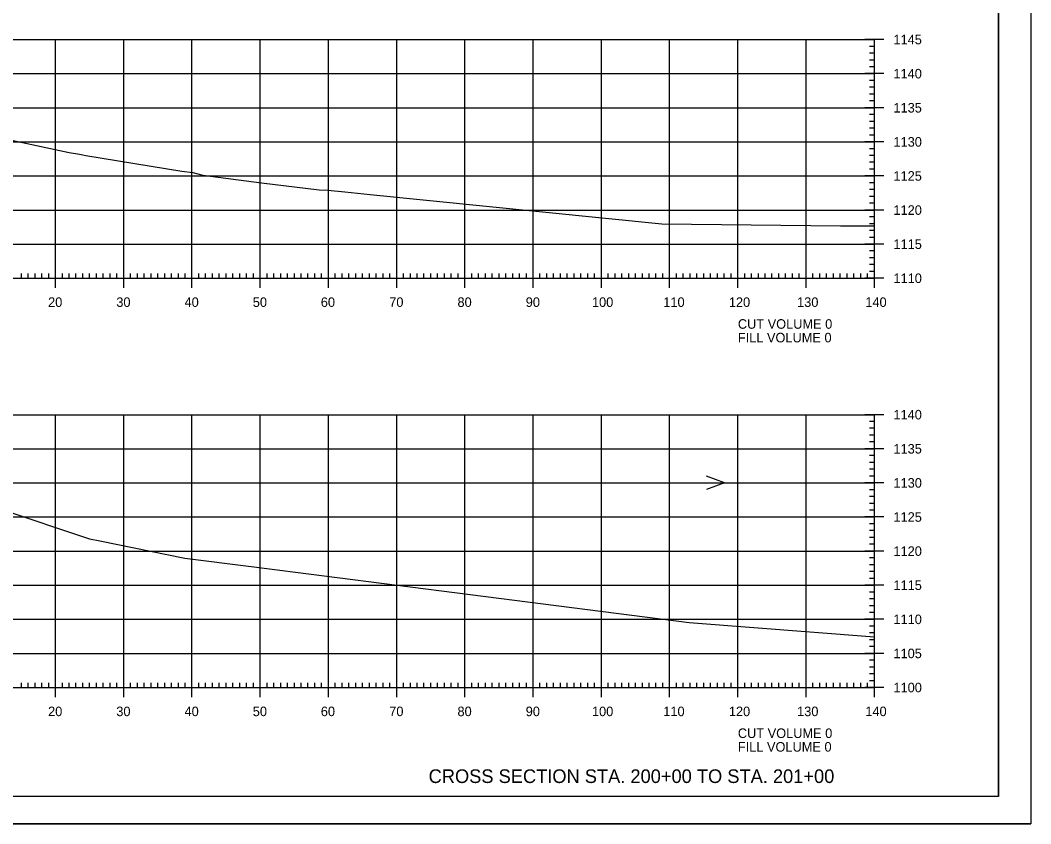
# Model space of a CAD drawing. Extents: x 1322838 to 1324533, y 339903 to 351025.
# Drawn here: x 1323718.5 to 1323866.6, y 350811.9 to 350929.8 of the extents above; entities that cross this region are included whole.
import ezdxf

# ---------------------------------------------------------------- set-up
doc = ezdxf.new("R2010")
doc.units = 0
for name, color, linetype in [('R_Axis', 7, 'Continuous'), ('R_Axis Annot', 7, 'Continuous'), ('R_Draft', 7, 'Continuous'), ('R_Exist Surface', 7, 'Continuous'), ('R_Grid', 7, 'Continuous'), ('R_No Plot', 7, 'Continuous'), ('R_Water Annot', 7, 'Continuous')]:
    doc.layers.add(name, color=color, linetype=linetype)

msp = doc.modelspace()

# ---------------------------------------------------------------- linework, layer by layer
at = {"layer": 'R_Axis'}
for p, q in [((1323845.12, 350926.92), (1323842.32, 350926.92)), ((1323843.72, 350925.92), (1323843.02, 350925.92)), ((1323843.72, 350891.92), (1323843.72, 350926.92)), ((1323843.72, 350924.92), (1323843.02, 350924.92)), ((1323843.72, 350923.92), (1323843.02, 350923.92)), ((1323843.72, 350922.92), (1323843.02, 350922.92)), ((1323845.12, 350921.92), (1323842.32, 350921.92)), ((1323843.72, 350920.92), (1323843.02, 350920.92)), ((1323843.72, 350919.92), (1323843.02, 350919.92)), ((1323843.72, 350918.92), (1323843.02, 350918.92)), ((1323845.12, 350916.92), (1323842.32, 350916.92)), ((1323843.72, 350917.92), (1323843.02, 350917.92)), ((1323843.72, 350915.92), (1323843.02, 350915.92)), ((1323843.72, 350914.92), (1323843.02, 350914.92)), ((1323843.72, 350913.92), (1323843.02, 350913.92)), ((1323843.72, 350912.92), (1323843.02, 350912.92)), ((1323845.12, 350911.92), (1323842.32, 350911.92)), ((1323843.72, 350910.92), (1323843.02, 350910.92)), ((1323843.72, 350909.92), (1323843.02, 350909.92)), ((1323843.72, 350908.92), (1323843.02, 350908.92)), ((1323845.12, 350906.92), (1323842.32, 350906.92)), ((1323843.72, 350907.92), (1323843.02, 350907.92)), ((1323843.72, 350905.92), (1323843.02, 350905.92)), ((1323843.72, 350904.92), (1323843.02, 350904.92)), ((1323843.72, 350903.92), (1323843.02, 350903.92)), ((1323843.72, 350902.92), (1323843.02, 350902.92)), ((1323845.12, 350901.92), (1323842.32, 350901.92)), ((1323843.72, 350900.92), (1323843.02, 350900.92)), ((1323843.72, 350899.92), (1323843.02, 350899.92)), ((1323843.72, 350898.92), (1323843.02, 350898.92)), ((1323843.72, 350897.92), (1323843.02, 350897.92)), ((1323845.12, 350896.92), (1323842.32, 350896.92)), ((1323843.72, 350895.92), (1323843.02, 350895.92)), ((1323843.72, 350894.92), (1323843.02, 350894.92)), ((1323723.72, 350890.52), (1323723.72, 350893.32)), ((1323733.72, 350890.52), (1323733.72, 350893.32)), ((1323743.72, 350890.52), (1323743.72, 350893.32)), ((1323753.72, 350890.52), (1323753.72, 350893.32)), ((1323763.72, 350890.52), (1323763.72, 350893.32)), ((1323773.72, 350890.52), (1323773.72, 350893.32)), ((1323783.72, 350890.52), (1323783.72, 350893.32)), ((1323793.72, 350890.52), (1323793.72, 350893.32)), ((1323803.72, 350890.52), (1323803.72, 350893.32)), ((1323813.72, 350890.52), (1323813.72, 350893.32)), ((1323823.72, 350890.52), (1323823.72, 350893.32)), ((1323833.72, 350890.52), (1323833.72, 350893.32)), ((1323843.72, 350893.92), (1323843.02, 350893.92)), ((1323843.72, 350890.52), (1323843.72, 350893.32)), ((1323563.72, 350891.92), (1323843.72, 350891.92)), ((1323718.72, 350891.92), (1323718.72, 350892.62)), ((1323719.72, 350891.92), (1323719.72, 350892.62)), ((1323720.72, 350891.92), (1323720.72, 350892.62)), ((1323721.72, 350891.92), (1323721.72, 350892.62)), ((1323722.72, 350891.92), (1323722.72, 350892.62)), ((1323724.72, 350891.92), (1323724.72, 350892.62)), ((1323725.72, 350891.92), (1323725.72, 350892.62)), ((1323726.72, 350891.92), (1323726.72, 350892.62)), ((1323727.72, 350891.92), (1323727.72, 350892.62)), ((1323728.72, 350891.92), (1323728.72, 350892.62)), ((1323729.72, 350891.92), (1323729.72, 350892.62)), ((1323730.72, 350891.92), (1323730.72, 350892.62)), ((1323731.72, 350891.92), (1323731.72, 350892.62)), ((1323732.72, 350891.92), (1323732.72, 350892.62)), ((1323734.72, 350891.92), (1323734.72, 350892.62)), ((1323735.72, 350891.92), (1323735.72, 350892.62)), ((1323736.72, 350891.92), (1323736.72, 350892.62)), ((1323737.72, 350891.92), (1323737.72, 350892.62)), ((1323738.72, 350891.92), (1323738.72, 350892.62)), ((1323739.72, 350891.92), (1323739.72, 350892.62)), ((1323740.72, 350891.92), (1323740.72, 350892.62)), ((1323741.72, 350891.92), (1323741.72, 350892.62)), ((1323742.72, 350891.92), (1323742.72, 350892.62)), ((1323744.72, 350891.92), (1323744.72, 350892.62)), ((1323745.72, 350891.92), (1323745.72, 350892.62)), ((1323746.72, 350891.92), (1323746.72, 350892.62)), ((1323747.72, 350891.92), (1323747.72, 350892.62)), ((1323748.72, 350891.92), (1323748.72, 350892.62)), ((1323749.72, 350891.92), (1323749.72, 350892.62)), ((1323750.72, 350891.92), (1323750.72, 350892.62)), ((1323751.72, 350891.92), (1323751.72, 350892.62)), ((1323752.72, 350891.92), (1323752.72, 350892.62)), ((1323754.72, 350891.92), (1323754.72, 350892.62)), ((1323755.72, 350891.92), (1323755.72, 350892.62)), ((1323756.72, 350891.92), (1323756.72, 350892.62)), ((1323757.72, 350891.92), (1323757.72, 350892.62)), ((1323758.72, 350891.92), (1323758.72, 350892.62)), ((1323759.72, 350891.92), (1323759.72, 350892.62)), ((1323760.72, 350891.92), (1323760.72, 350892.62)), ((1323761.72, 350891.92), (1323761.72, 350892.62)), ((1323762.72, 350891.92), (1323762.72, 350892.62)), ((1323764.72, 350891.92), (1323764.72, 350892.62)), ((1323765.72, 350891.92), (1323765.72, 350892.62)), ((1323766.72, 350891.92), (1323766.72, 350892.62)), ((1323767.72, 350891.92), (1323767.72, 350892.62)), ((1323768.72, 350891.92), (1323768.72, 350892.62)), ((1323769.72, 350891.92), (1323769.72, 350892.62)), ((1323770.72, 350891.92), (1323770.72, 350892.62)), ((1323771.72, 350891.92), (1323771.72, 350892.62)), ((1323772.72, 350891.92), (1323772.72, 350892.62)), ((1323774.72, 350891.92), (1323774.72, 350892.62)), ((1323775.72, 350891.92), (1323775.72, 350892.62)), ((1323776.72, 350891.92), (1323776.72, 350892.62)), ((1323777.72, 350891.92), (1323777.72, 350892.62)), ((1323778.72, 350891.92), (1323778.72, 350892.62)), ((1323779.72, 350891.92), (1323779.72, 350892.62)), ((1323780.72, 350891.92), (1323780.72, 350892.62)), ((1323781.72, 350891.92), (1323781.72, 350892.62)), ((1323782.72, 350891.92), (1323782.72, 350892.62)), ((1323784.72, 350891.92), (1323784.72, 350892.62)), ((1323785.72, 350891.92), (1323785.72, 350892.62)), ((1323786.72, 350891.92), (1323786.72, 350892.62)), ((1323787.72, 350891.92), (1323787.72, 350892.62)), ((1323788.72, 350891.92), (1323788.72, 350892.62)), ((1323789.72, 350891.92), (1323789.72, 350892.62)), ((1323790.72, 350891.92), (1323790.72, 350892.62)), ((1323791.72, 350891.92), (1323791.72, 350892.62)), ((1323792.72, 350891.92), (1323792.72, 350892.62)), ((1323794.72, 350891.92), (1323794.72, 350892.62)), ((1323795.72, 350891.92), (1323795.72, 350892.62)), ((1323796.72, 350891.92), (1323796.72, 350892.62)), ((1323797.72, 350891.92), (1323797.72, 350892.62)), ((1323798.72, 350891.92), (1323798.72, 350892.62)), ((1323799.72, 350891.92), (1323799.72, 350892.62)), ((1323800.72, 350891.92), (1323800.72, 350892.62)), ((1323801.72, 350891.92), (1323801.72, 350892.62)), ((1323802.72, 350891.92), (1323802.72, 350892.62)), ((1323804.72, 350891.92), (1323804.72, 350892.62)), ((1323805.72, 350891.92), (1323805.72, 350892.62)), ((1323806.72, 350891.92), (1323806.72, 350892.62)), ((1323807.72, 350891.92), (1323807.72, 350892.62)), ((1323808.72, 350891.92), (1323808.72, 350892.62)), ((1323809.72, 350891.92), (1323809.72, 350892.62)), ((1323810.72, 350891.92), (1323810.72, 350892.62)), ((1323811.72, 350891.92), (1323811.72, 350892.62)), ((1323812.72, 350891.92), (1323812.72, 350892.62)), ((1323814.72, 350891.92), (1323814.72, 350892.62)), ((1323815.72, 350891.92), (1323815.72, 350892.62)), ((1323816.72, 350891.92), (1323816.72, 350892.62)), ((1323817.72, 350891.92), (1323817.72, 350892.62)), ((1323818.72, 350891.92), (1323818.72, 350892.62)), ((1323819.72, 350891.92), (1323819.72, 350892.62)), ((1323820.72, 350891.92), (1323820.72, 350892.62)), ((1323821.72, 350891.92), (1323821.72, 350892.62)), ((1323822.72, 350891.92), (1323822.72, 350892.62)), ((1323824.72, 350891.92), (1323824.72, 350892.62)), ((1323825.72, 350891.92), (1323825.72, 350892.62)), ((1323826.72, 350891.92), (1323826.72, 350892.62)), ((1323827.72, 350891.92), (1323827.72, 350892.62)), ((1323828.72, 350891.92), (1323828.72, 350892.62)), ((1323829.72, 350891.92), (1323829.72, 350892.62)), ((1323830.72, 350891.92), (1323830.72, 350892.62)), ((1323831.72, 350891.92), (1323831.72, 350892.62)), ((1323832.72, 350891.92), (1323832.72, 350892.62)), ((1323834.72, 350891.92), (1323834.72, 350892.62)), ((1323835.72, 350891.92), (1323835.72, 350892.62)), ((1323836.72, 350891.92), (1323836.72, 350892.62)), ((1323837.72, 350891.92), (1323837.72, 350892.62)), ((1323838.72, 350891.92), (1323838.72, 350892.62)), ((1323839.72, 350891.92), (1323839.72, 350892.62)), ((1323840.72, 350891.92), (1323840.72, 350892.62)), ((1323841.72, 350891.92), (1323841.72, 350892.62)), ((1323845.12, 350891.92), (1323842.32, 350891.92)), ((1323842.72, 350891.92), (1323842.72, 350892.62)), ((1323843.72, 350892.92), (1323843.02, 350892.92)), ((1323845.12, 350871.92), (1323842.32, 350871.92)), ((1323843.72, 350831.92), (1323843.72, 350871.92)), ((1323843.72, 350870.92), (1323843.02, 350870.92)), ((1323843.72, 350869.92), (1323843.02, 350869.92)), ((1323843.72, 350868.92), (1323843.02, 350868.92)), ((1323845.12, 350866.92), (1323842.32, 350866.92)), ((1323843.72, 350867.92), (1323843.02, 350867.92)), ((1323843.72, 350865.92), (1323843.02, 350865.92)), ((1323843.72, 350864.92), (1323843.02, 350864.92)), ((1323843.72, 350863.92), (1323843.02, 350863.92)), ((1323843.72, 350862.92), (1323843.02, 350862.92)), ((1323845.12, 350861.92), (1323842.32, 350861.92)), ((1323843.72, 350860.92), (1323843.02, 350860.92)), ((1323843.72, 350859.92), (1323843.02, 350859.92)), ((1323843.72, 350858.92), (1323843.02, 350858.92)), ((1323843.72, 350857.92), (1323843.02, 350857.92)), ((1323845.12, 350856.92), (1323842.32, 350856.92)), ((1323843.72, 350855.92), (1323843.02, 350855.92)), ((1323843.72, 350854.92), (1323843.02, 350854.92)), ((1323843.72, 350853.92), (1323843.02, 350853.92)), ((1323845.12, 350851.92), (1323842.32, 350851.92)), ((1323843.72, 350852.92), (1323843.02, 350852.92)), ((1323843.72, 350850.92), (1323843.02, 350850.92)), ((1323843.72, 350849.92), (1323843.02, 350849.92)), ((1323843.72, 350848.92), (1323843.02, 350848.92)), ((1323843.72, 350847.92), (1323843.02, 350847.92)), ((1323845.12, 350846.92), (1323842.32, 350846.92)), ((1323843.72, 350845.92), (1323843.02, 350845.92)), ((1323843.72, 350844.92), (1323843.02, 350844.92)), ((1323843.72, 350843.92), (1323843.02, 350843.92)), ((1323843.72, 350842.92), (1323843.02, 350842.92)), ((1323845.12, 350841.92), (1323842.32, 350841.92)), ((1323843.72, 350840.92), (1323843.02, 350840.92)), ((1323843.72, 350839.92), (1323843.02, 350839.92)), ((1323843.72, 350838.92), (1323843.02, 350838.92)), ((1323845.12, 350836.92), (1323842.32, 350836.92)), ((1323843.72, 350837.92), (1323843.02, 350837.92)), ((1323843.72, 350835.92), (1323843.02, 350835.92)), ((1323843.72, 350834.92), (1323843.02, 350834.92)), ((1323843.72, 350833.92), (1323843.02, 350833.92)), ((1323718.72, 350831.92), (1323718.72, 350832.62)), ((1323719.72, 350831.92), (1323719.72, 350832.62)), ((1323720.72, 350831.92), (1323720.72, 350832.62)), ((1323721.72, 350831.92), (1323721.72, 350832.62)), ((1323722.72, 350831.92), (1323722.72, 350832.62)), ((1323723.72, 350830.52), (1323723.72, 350833.32)), ((1323724.72, 350831.92), (1323724.72, 350832.62)), ((1323725.72, 350831.92), (1323725.72, 350832.62)), ((1323726.72, 350831.92), (1323726.72, 350832.62)), ((1323727.72, 350831.92), (1323727.72, 350832.62)), ((1323728.72, 350831.92), (1323728.72, 350832.62)), ((1323729.72, 350831.92), (1323729.72, 350832.62)), ((1323730.72, 350831.92), (1323730.72, 350832.62)), ((1323731.72, 350831.92), (1323731.72, 350832.62)), ((1323732.72, 350831.92), (1323732.72, 350832.62)), ((1323733.72, 350830.52), (1323733.72, 350833.32)), ((1323734.72, 350831.92), (1323734.72, 350832.62)), ((1323735.72, 350831.92), (1323735.72, 350832.62)), ((1323736.72, 350831.92), (1323736.72, 350832.62)), ((1323737.72, 350831.92), (1323737.72, 350832.62)), ((1323738.72, 350831.92), (1323738.72, 350832.62)), ((1323739.72, 350831.92), (1323739.72, 350832.62)), ((1323740.72, 350831.92), (1323740.72, 350832.62)), ((1323741.72, 350831.92), (1323741.72, 350832.62)), ((1323742.72, 350831.92), (1323742.72, 350832.62)), ((1323743.72, 350830.52), (1323743.72, 350833.32)), ((1323744.72, 350831.92), (1323744.72, 350832.62)), ((1323745.72, 350831.92), (1323745.72, 350832.62)), ((1323746.72, 350831.92), (1323746.72, 350832.62)), ((1323747.72, 350831.92), (1323747.72, 350832.62)), ((1323748.72, 350831.92), (1323748.72, 350832.62)), ((1323749.72, 350831.92), (1323749.72, 350832.62)), ((1323750.72, 350831.92), (1323750.72, 350832.62)), ((1323751.72, 350831.92), (1323751.72, 350832.62)), ((1323752.72, 350831.92), (1323752.72, 350832.62)), ((1323753.72, 350830.52), (1323753.72, 350833.32)), ((1323754.72, 350831.92), (1323754.72, 350832.62)), ((1323755.72, 350831.92), (1323755.72, 350832.62)), ((1323756.72, 350831.92), (1323756.72, 350832.62)), ((1323757.72, 350831.92), (1323757.72, 350832.62)), ((1323758.72, 350831.92), (1323758.72, 350832.62)), ((1323759.72, 350831.92), (1323759.72, 350832.62)), ((1323760.72, 350831.92), (1323760.72, 350832.62)), ((1323761.72, 350831.92), (1323761.72, 350832.62)), ((1323762.72, 350831.92), (1323762.72, 350832.62)), ((1323763.72, 350830.52), (1323763.72, 350833.32)), ((1323764.72, 350831.92), (1323764.72, 350832.62)), ((1323765.72, 350831.92), (1323765.72, 350832.62)), ((1323766.72, 350831.92), (1323766.72, 350832.62)), ((1323767.72, 350831.92), (1323767.72, 350832.62)), ((1323768.72, 350831.92), (1323768.72, 350832.62)), ((1323769.72, 350831.92), (1323769.72, 350832.62)), ((1323770.72, 350831.92), (1323770.72, 350832.62)), ((1323771.72, 350831.92), (1323771.72, 350832.62)), ((1323772.72, 350831.92), (1323772.72, 350832.62)), ((1323773.72, 350830.52), (1323773.72, 350833.32)), ((1323774.72, 350831.92), (1323774.72, 350832.62)), ((1323775.72, 350831.92), (1323775.72, 350832.62)), ((1323776.72, 350831.92), (1323776.72, 350832.62)), ((1323777.72, 350831.92), (1323777.72, 350832.62)), ((1323778.72, 350831.92), (1323778.72, 350832.62)), ((1323779.72, 350831.92), (1323779.72, 350832.62)), ((1323780.72, 350831.92), (1323780.72, 350832.62)), ((1323781.72, 350831.92), (1323781.72, 350832.62)), ((1323782.72, 350831.92), (1323782.72, 350832.62)), ((1323783.72, 350830.52), (1323783.72, 350833.32)), ((1323784.72, 350831.92), (1323784.72, 350832.62)), ((1323785.72, 350831.92), (1323785.72, 350832.62)), ((1323786.72, 350831.92), (1323786.72, 350832.62)), ((1323787.72, 350831.92), (1323787.72, 350832.62)), ((1323788.72, 350831.92), (1323788.72, 350832.62)), ((1323789.72, 350831.92), (1323789.72, 350832.62)), ((1323790.72, 350831.92), (1323790.72, 350832.62)), ((1323791.72, 350831.92), (1323791.72, 350832.62)), ((1323792.72, 350831.92), (1323792.72, 350832.62)), ((1323793.72, 350830.52), (1323793.72, 350833.32)), ((1323794.72, 350831.92), (1323794.72, 350832.62)), ((1323795.72, 350831.92), (1323795.72, 350832.62)), ((1323796.72, 350831.92), (1323796.72, 350832.62)), ((1323797.72, 350831.92), (1323797.72, 350832.62)), ((1323798.72, 350831.92), (1323798.72, 350832.62)), ((1323799.72, 350831.92), (1323799.72, 350832.62)), ((1323800.72, 350831.92), (1323800.72, 350832.62)), ((1323801.72, 350831.92), (1323801.72, 350832.62)), ((1323802.72, 350831.92), (1323802.72, 350832.62)), ((1323803.72, 350830.52), (1323803.72, 350833.32)), ((1323804.72, 350831.92), (1323804.72, 350832.62)), ((1323805.72, 350831.92), (1323805.72, 350832.62)), ((1323806.72, 350831.92), (1323806.72, 350832.62)), ((1323807.72, 350831.92), (1323807.72, 350832.62)), ((1323808.72, 350831.92), (1323808.72, 350832.62)), ((1323809.72, 350831.92), (1323809.72, 350832.62)), ((1323810.72, 350831.92), (1323810.72, 350832.62)), ((1323811.72, 350831.92), (1323811.72, 350832.62)), ((1323812.72, 350831.92), (1323812.72, 350832.62)), ((1323813.72, 350830.52), (1323813.72, 350833.32)), ((1323814.72, 350831.92), (1323814.72, 350832.62)), ((1323815.72, 350831.92), (1323815.72, 350832.62)), ((1323816.72, 350831.92), (1323816.72, 350832.62)), ((1323817.72, 350831.92), (1323817.72, 350832.62)), ((1323818.72, 350831.92), (1323818.72, 350832.62)), ((1323819.72, 350831.92), (1323819.72, 350832.62)), ((1323820.72, 350831.92), (1323820.72, 350832.62)), ((1323821.72, 350831.92), (1323821.72, 350832.62)), ((1323822.72, 350831.92), (1323822.72, 350832.62)), ((1323823.72, 350830.52), (1323823.72, 350833.32)), ((1323824.72, 350831.92), (1323824.72, 350832.62)), ((1323825.72, 350831.92), (1323825.72, 350832.62)), ((1323826.72, 350831.92), (1323826.72, 350832.62)), ((1323827.72, 350831.92), (1323827.72, 350832.62)), ((1323828.72, 350831.92), (1323828.72, 350832.62)), ((1323829.72, 350831.92), (1323829.72, 350832.62)), ((1323830.72, 350831.92), (1323830.72, 350832.62)), ((1323831.72, 350831.92), (1323831.72, 350832.62)), ((1323832.72, 350831.92), (1323832.72, 350832.62)), ((1323833.72, 350830.52), (1323833.72, 350833.32)), ((1323834.72, 350831.92), (1323834.72, 350832.62)), ((1323835.72, 350831.92), (1323835.72, 350832.62)), ((1323836.72, 350831.92), (1323836.72, 350832.62)), ((1323837.72, 350831.92), (1323837.72, 350832.62)), ((1323838.72, 350831.92), (1323838.72, 350832.62)), ((1323839.72, 350831.92), (1323839.72, 350832.62)), ((1323840.72, 350831.92), (1323840.72, 350832.62)), ((1323841.72, 350831.92), (1323841.72, 350832.62)), ((1323842.72, 350831.92), (1323842.72, 350832.62)), ((1323843.72, 350832.92), (1323843.02, 350832.92)), ((1323843.72, 350830.52), (1323843.72, 350833.32)), ((1323563.72, 350831.92), (1323843.72, 350831.92)), ((1323845.12, 350831.92), (1323842.32, 350831.92))]:
    msp.add_line(p, q, dxfattribs=at)
at = {"layer": 'R_Exist Surface'}
for points in [[(1323716.85, 350912.28), (1323725.71, 350910.38), (1323727.22, 350910.1), (1323727.71, 350910.01), (1323728.17, 350909.94), (1323742.21, 350907.63), (1323743.83, 350907.43), (1323745.3, 350907.03), (1323753.93, 350905.9), (1323762.34, 350904.88), (1323763.64, 350904.85), (1323766.13, 350904.57), (1323769.85, 350904.2), (1323812.57, 350899.92), (1323838.78, 350899.6), (1323843.72, 350899.63)], [(1323715.52, 350858.12), (1323728.68, 350853.73), (1323730.21, 350853.41), (1323742.65, 350850.89), (1323752.41, 350849.67), (1323816.59, 350841.45), (1323843.72, 350839.37)]]:
    msp.add_lwpolyline(points, dxfattribs=at)
at = {"layer": 'R_Grid'}
for p, q in [((1323563.72, 350926.92), (1323843.72, 350926.92)), ((1323723.72, 350891.92), (1323723.72, 350926.92)), ((1323733.72, 350891.92), (1323733.72, 350926.92)), ((1323743.72, 350891.92), (1323743.72, 350926.92)), ((1323753.72, 350891.92), (1323753.72, 350926.92)), ((1323763.72, 350891.92), (1323763.72, 350926.92)), ((1323773.72, 350891.92), (1323773.72, 350926.92)), ((1323783.72, 350891.92), (1323783.72, 350926.92)), ((1323793.72, 350891.92), (1323793.72, 350926.92)), ((1323803.72, 350891.92), (1323803.72, 350926.92)), ((1323813.72, 350891.92), (1323813.72, 350926.92)), ((1323823.72, 350891.92), (1323823.72, 350926.92)), ((1323833.72, 350891.92), (1323833.72, 350926.92)), ((1323843.72, 350891.92), (1323843.72, 350926.92)), ((1323563.72, 350921.92), (1323843.72, 350921.92)), ((1323563.72, 350916.92), (1323843.72, 350916.92)), ((1323563.72, 350911.92), (1323843.72, 350911.92)), ((1323563.72, 350906.92), (1323843.72, 350906.92)), ((1323563.72, 350901.92), (1323843.72, 350901.92)), ((1323563.72, 350896.92), (1323843.72, 350896.92)), ((1323563.72, 350891.92), (1323843.72, 350891.92)), ((1323563.72, 350871.92), (1323843.72, 350871.92)), ((1323723.72, 350831.92), (1323723.72, 350871.92)), ((1323733.72, 350831.92), (1323733.72, 350871.92)), ((1323743.72, 350831.92), (1323743.72, 350871.92)), ((1323753.72, 350831.92), (1323753.72, 350871.92)), ((1323763.72, 350831.92), (1323763.72, 350871.92)), ((1323773.72, 350831.92), (1323773.72, 350871.92)), ((1323783.72, 350831.92), (1323783.72, 350871.92)), ((1323793.72, 350831.92), (1323793.72, 350871.92)), ((1323803.72, 350831.92), (1323803.72, 350871.92)), ((1323813.72, 350831.92), (1323813.72, 350871.92)), ((1323823.72, 350831.92), (1323823.72, 350871.92)), ((1323833.72, 350831.92), (1323833.72, 350871.92)), ((1323843.72, 350831.92), (1323843.72, 350871.92)), ((1323563.72, 350866.92), (1323843.72, 350866.92)), ((1323563.72, 350861.92), (1323843.72, 350861.92)), ((1323563.72, 350856.92), (1323843.72, 350856.92)), ((1323563.72, 350851.92), (1323843.72, 350851.92)), ((1323563.72, 350846.92), (1323843.72, 350846.92)), ((1323563.72, 350841.92), (1323843.72, 350841.92)), ((1323563.72, 350836.92), (1323843.72, 350836.92)), ((1323563.72, 350831.92), (1323843.72, 350831.92))]:
    msp.add_line(p, q, dxfattribs=at)
at = {"layer": 'R_No Plot'}
for p, q in [((1323861.9, 350815.92), (1323861.9, 351021.38)), ((1323861.9, 350815.92), (1323545.72, 350815.92)), ((1323533.31, 350811.94), (1323866.65, 350811.94))]:
    msp.add_line(p, q, dxfattribs=at)
for points in [[(1323533.31, 351025.28), (1323866.65, 351025.28), (1323866.65, 350811.94), (1323533.31, 350811.94)], [(1323779.64, 351021.38), (1323779.64, 351011.5), (1323815.37, 351011.5), (1323815.37, 351008.58), (1323838.57, 351008.58), (1323838.57, 350984.25), (1323861.9, 350984.25), (1323861.9, 350815.92), (1323545.72, 350815.92), (1323545.72, 351021.38)]]:
    msp.add_lwpolyline(points, close=True, dxfattribs=at)
at = {"layer": 'R_Water Annot'}
for p, q in [((1323821.78, 350861.92), (1323819.12, 350862.89)), ((1323813.09, 350861.92), (1323821.78, 350861.92)), ((1323821.78, 350861.92), (1323819.12, 350860.95))]:
    msp.add_line(p, q, dxfattribs=at)

# ---------------------------------------------------------------- texts
at = {"layer": 'R_Axis Annot'}
for s, p in [('1145', (1323846.52, 350926.22)), ('1140', (1323846.52, 350921.22)), ('1135', (1323846.52, 350916.22)), ('1130', (1323846.52, 350911.22)), ('1125', (1323846.52, 350906.22)), ('1120', (1323846.52, 350901.22)), ('1115', (1323846.52, 350896.22)), ('1110', (1323846.52, 350891.22)), ('20', (1323722.63, 350887.72)), ('30', (1323732.63, 350887.72)), ('40', (1323742.63, 350887.72)), ('50', (1323752.63, 350887.72)), ('60', (1323762.6, 350887.72)), ('70', (1323772.63, 350887.72)), ('80', (1323782.63, 350887.72)), ('90', (1323792.63, 350887.72)), ('100', (1323802.34, 350887.72)), ('110', (1323812.79, 350887.72)), ('120', (1323822.4, 350887.72)), ('130', (1323832.4, 350887.72)), ('140', (1323842.4, 350887.72)), ('CUT VOLUME 0', (1323823.72, 350884.52)), ('FILL VOLUME 0', (1323823.72, 350882.52)), ('1140', (1323846.52, 350871.22)), ('1135', (1323846.52, 350866.22)), ('1130', (1323846.52, 350861.22)), ('1125', (1323846.52, 350856.22)), ('1120', (1323846.52, 350851.22)), ('1115', (1323846.52, 350846.22)), ('1110', (1323846.52, 350841.22)), ('1105', (1323846.52, 350836.22)), ('1100', (1323846.52, 350831.22)), ('20', (1323722.63, 350827.72)), ('30', (1323732.63, 350827.72)), ('40', (1323742.63, 350827.72)), ('50', (1323752.63, 350827.72)), ('60', (1323762.6, 350827.72)), ('70', (1323772.63, 350827.72)), ('80', (1323782.63, 350827.72)), ('90', (1323792.63, 350827.72)), ('100', (1323802.34, 350827.72)), ('110', (1323812.79, 350827.72)), ('120', (1323822.4, 350827.72)), ('130', (1323832.4, 350827.72)), ('140', (1323842.4, 350827.72)), ('CUT VOLUME 0', (1323823.72, 350824.52)), ('FILL VOLUME 0', (1323823.72, 350822.52))]:
    msp.add_text(s, height=1.4, dxfattribs=at).set_placement(p)
at = {"layer": 'R_Draft'}
msp.add_text('CROSS SECTION STA. 200+00 TO STA. 201+00', height=2, dxfattribs=at).set_placement((1323778.4, 350817.92))

doc.saveas('drawing.dxf')
